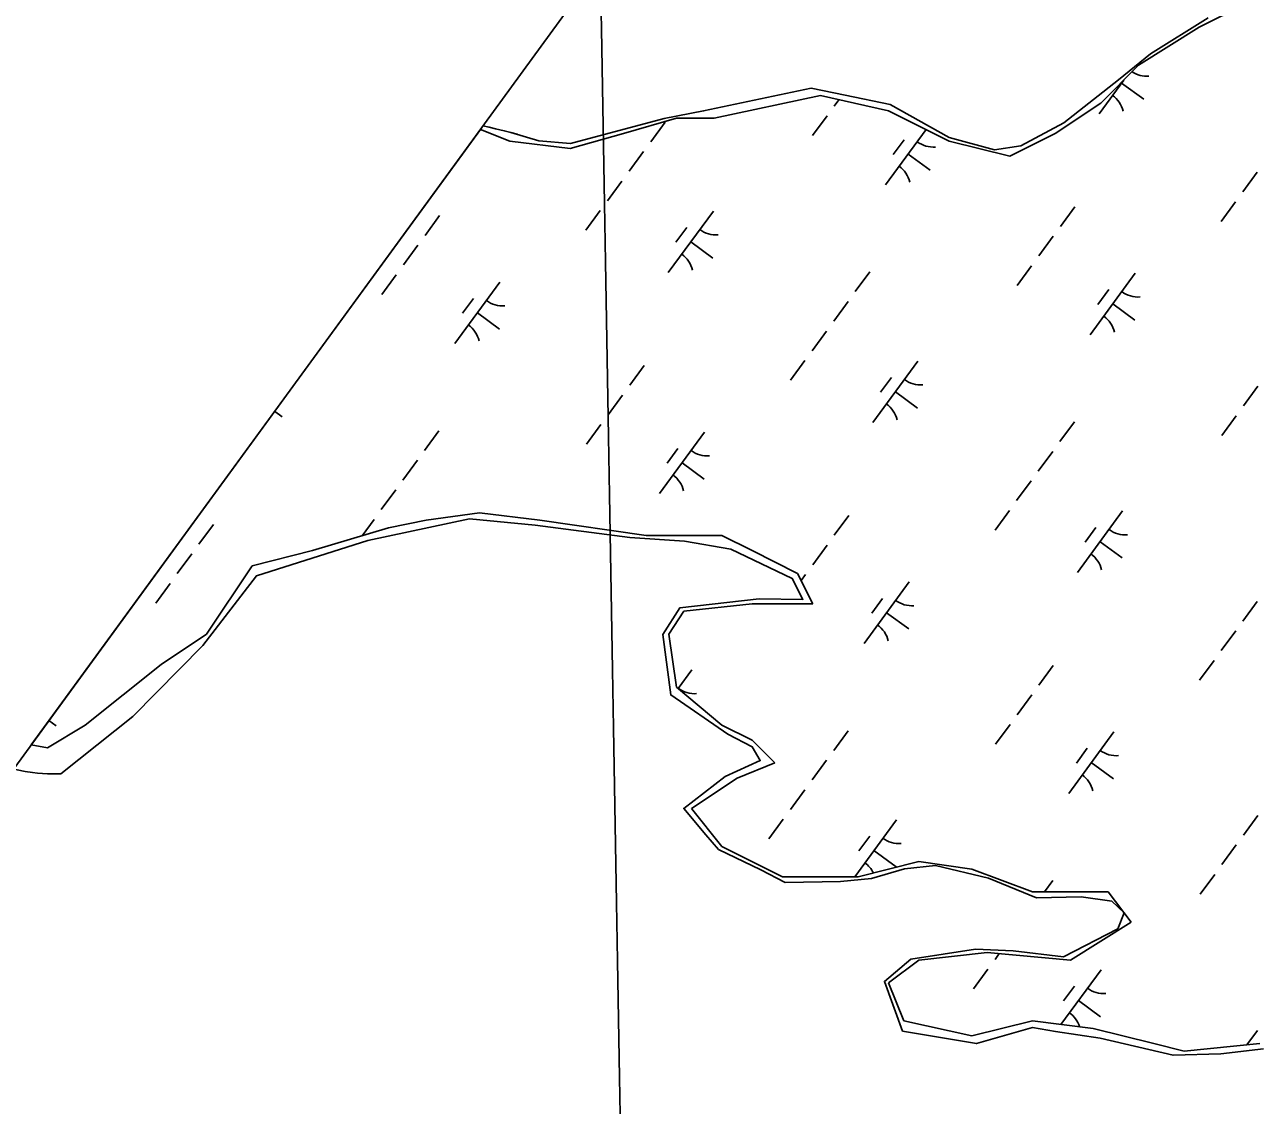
# Model space of a CAD drawing. Extents: x 3905714 to 3926767, y 183354 to 205755.
# Drawn here: x 3914338 to 3915147, y 196348 to 197057 of the extents above; entities that cross this region are included whole.
import ezdxf

# ---------------------------------------------------------------- set-up
doc = ezdxf.new("R2010")
doc.units = 0
for name, color, linetype in [('V-GRID-FRAM', 7, 'Continuous'), ('V-GRID-MAJR', 7, 'Continuous'), ('V-TOPO-SHOR', 7, 'Continuous'), ('V-WETL-SWMP', 7, 'Continuous')]:
    doc.layers.add(name, color=color, linetype=linetype)

msp = doc.modelspace()

# ---------------------------------------------------------------- linework, layer by layer
at = {"layer": 'V-GRID-FRAM'}
msp.add_lwpolyline([(3924287.85, 196971.08), (3915521.38, 185005.59), (3909313.29, 189695.82), (3918205.93, 201877.91), (3924287.85, 196971.08)], dxfattribs=at)
at = {"layer": 'V-GRID-MAJR'}
msp.add_spline([(3914930.18, 184667.84), (3914884.14, 187327.39), (3914779.24, 193387.51), (3914694.62, 198275.87)], degree=3, dxfattribs=at)
at = {"layer": 'V-TOPO-SHOR'}
for points in [[(3915113.63, 197060.99), (3915075.96, 197037.48), (3915054.98, 197020.47), (3915019.01, 196992.3), (3914990.87, 196977.14), (3914973.58, 196974.48), (3914943.8, 196982.67), (3914905.07, 197004.22), (3914875.58, 197010.49), (3914853.27, 197014.91), (3914782.78, 197000.11), (3914757, 196995.14), (3914695.6, 196978.79), (3914674.69, 196980.48), (3914656.28, 196985.93)], [(3914638.06, 196990.26), (3914642.24, 196989.4), (3914646.4, 196988.33), (3914652.12, 196987), (3914656.28, 196985.93), (3914660.44, 196984.87), (3914660.59, 196984.82)], [(3914361.37, 196565.45), (3914408.41, 196603.07), (3914454.35, 196649.5), (3914489.57, 196695.25), (3914562.71, 196718.34), (3914629.36, 196732.55), (3914672.29, 196728.36), (3914734.51, 196720.26), (3914770.27, 196717.91), (3914800.57, 196712.75), (3914840.92, 196693.41), (3914847.95, 196679.75), (3914819.35, 196680.25), (3914767.19, 196674.17), (3914756.11, 196656.73), (3914761.23, 196617.2), (3914798.63, 196591.5), (3914814.67, 196583.16), (3914819.99, 196574.14), (3914797.02, 196563.72), (3914769.76, 196542.79), (3914784.25, 196525.36), (3914792.6, 196515.83), (3914820.24, 196502.4), (3914836.28, 196494.06), (3914872.56, 196494.74), (3914892.88, 196496.89), (3914914.53, 196503.18), (3914934.85, 196505.33), (3914969.58, 196496.92), (3915001.06, 196484.08), (3915030.47, 196484.68), (3915050.57, 196481.89), (3915058.63, 196474.28), (3915054.35, 196463.78), (3915018.81, 196445.52), (3914985.78, 196449.27), (3914961.03, 196450.37), (3914918.77, 196443.85), (3914901.34, 196429.36), (3914913.25, 196396.78), (3914961.72, 196388.52), (3914998.44, 196399.1), (3915013.59, 196396.53), (3915042.78, 196392.18), (3915090.74, 196380.9), (3915122.07, 196381.8), (3915150.07, 196385.13)], [(3914361.37, 196565.45), (3914356.16, 196565.48), (3914352.52, 196565.5), (3914346.01, 196565.8), (3914342.62, 196566.34), (3914337.94, 196566.89), (3914332.74, 196567.96), (3914329.94, 196568.16)]]:
    msp.add_lwpolyline(points, dxfattribs=at)
at = {"layer": 'V-WETL-SWMP'}
for p, q in [((3915107.86, 197054.87), (3915137.68, 197069.78)), ((3915068.1, 197030.01), (3915107.86, 197054.87)), ((3915043.25, 197005.14), (3915068.1, 197030.01)), ((3915058.3, 197020.2), (3915042.15, 196998.15)), ((3915056.92, 197018.31), (3915071.44, 197007.68)), ((3914789.8, 196995.2), (3914859.38, 197010.12)), ((3914859.38, 197010.12), (3914904.1, 197000.17)), ((3914871.51, 197007.42), (3914868.46, 197003.25)), ((3914904.1, 197000.17), (3914943.86, 196980.28)), ((3915013.44, 196985.25), (3915043.25, 197005.14)), ((3914730.17, 196985.25), (3914764.96, 196995.2)), ((3914757.57, 196992.76), (3914748.12, 196979.85)), ((3914764.96, 196995.2), (3914789.8, 196995.2)), ((3914863.73, 196996.8), (3914854.28, 196983.89)), ((3914341.86, 196584.49), (3914636.4, 196987.98)), ((3914636.4, 196987.98), (3914655.62, 196980.28)), ((3914695.38, 196975.31), (3914730.17, 196985.25)), ((3914928.73, 196987.85), (3914902.19, 196951.63)), ((3914983.62, 196970.34), (3915013.44, 196985.25)), ((3914655.62, 196980.28), (3914695.38, 196975.31)), ((3914914.29, 196981.2), (3914907.2, 196971.52)), ((3914943.86, 196980.28), (3914983.62, 196970.34)), ((3914743.39, 196973.4), (3914733.93, 196960.49)), ((3914916.97, 196971.8), (3914931.49, 196961.16)), ((3915145.88, 196959.86), (3915136.42, 196946.96)), ((3914729.2, 196954.04), (3914719.75, 196941.13)), ((3914715.02, 196934.68), (3914705.56, 196921.77)), ((3915026.28, 196937.21), (3915016.82, 196924.3)), ((3915131.69, 196940.5), (3915122.24, 196927.6)), ((3914609.61, 196931.39), (3914600.15, 196918.48)), ((3914789.2, 196934.35), (3914759.65, 196894.02)), ((3914771.75, 196923.58), (3914764.66, 196913.9)), ((3914595.42, 196912.03), (3914585.97, 196899.12)), ((3914774.43, 196914.18), (3914788.95, 196903.55)), ((3915012.1, 196917.85), (3915002.64, 196904.94)), ((3914891.75, 196894.45), (3914882.3, 196881.55)), ((3914997.91, 196898.49), (3914988.46, 196885.58)), ((3914581.24, 196892.67), (3914571.78, 196879.76)), ((3914649.25, 196887.83), (3914619.7, 196847.5)), ((3915065.92, 196893.66), (3915036.37, 196853.33)), ((3915048.47, 196882.89), (3915041.38, 196873.21)), ((3914631.8, 196877.07), (3914624.7, 196867.39)), ((3914877.57, 196875.09), (3914868.11, 196862.19)), ((3915051.15, 196873.49), (3915065.67, 196862.86)), ((3914634.47, 196867.67), (3914648.99, 196857.03)), ((3914863.38, 196855.73), (3914853.93, 196842.83)), ((3914743.79, 196833.08), (3914734.33, 196820.17)), ((3914849.2, 196836.37), (3914839.74, 196823.47)), ((3914923.38, 196836.04), (3914893.83, 196795.71)), ((3914905.93, 196825.28), (3914898.84, 196815.6)), ((3914729.6, 196813.72), (3914720.15, 196800.81)), ((3914908.61, 196815.88), (3914923.13, 196805.24)), ((3915146.28, 196819.55), (3915136.82, 196806.64)), ((3914501.43, 196803.09), (3914506.45, 196799.41)), ((3915132.09, 196800.19), (3915122.64, 196787.28)), ((3914609.26, 196790.32), (3914599.8, 196777.41)), ((3914715.42, 196794.36), (3914705.96, 196781.45)), ((3914783.43, 196789.53), (3914753.88, 196749.2)), ((3915025.93, 196796.15), (3915016.47, 196783.24)), ((3914765.97, 196778.76), (3914758.88, 196769.08)), ((3915011.75, 196776.79), (3915002.29, 196763.88)), ((3914595.07, 196770.96), (3914585.62, 196758.05)), ((3914768.65, 196769.36), (3914783.17, 196758.72)), ((3914997.56, 196757.43), (3914988.11, 196744.52)), ((3914580.89, 196751.6), (3914571.43, 196738.69)), ((3914566.7, 196732.24), (3914558.84, 196721.51)), ((3914635.75, 196736.64), (3914600.96, 196731.67)), ((3914675.5, 196731.67), (3914635.75, 196736.64)), ((3914877.97, 196734.77), (3914868.51, 196721.87)), ((3914983.38, 196738.07), (3914973.92, 196725.16)), ((3915057.56, 196737.74), (3915028.01, 196697.4)), ((3914461.29, 196728.95), (3914451.84, 196716.04)), ((3914576.11, 196726.69), (3914526.41, 196711.78)), ((3914600.96, 196731.67), (3914576.11, 196726.69)), ((3914745.08, 196721.72), (3914675.5, 196731.67)), ((3915040.11, 196726.97), (3915033.02, 196717.29)), ((3914794.77, 196721.72), (3914745.08, 196721.72)), ((3914814.65, 196711.78), (3914794.77, 196721.72)), ((3915042.79, 196717.57), (3915057.31, 196706.93)), ((3914447.11, 196709.59), (3914437.65, 196696.68)), ((3914526.41, 196711.78), (3914486.66, 196701.83)), ((3914844.47, 196696.86), (3914814.65, 196711.78)), ((3914863.78, 196715.41), (3914854.33, 196702.51)), ((3914486.66, 196701.83), (3914456.84, 196657.08)), ((3914854.41, 196676.97), (3914844.47, 196696.86)), ((3914849.6, 196696.05), (3914846.79, 196692.22)), ((3914432.93, 196690.23), (3914423.47, 196677.32)), ((3914917.61, 196691.22), (3914888.06, 196650.89)), ((3914769.93, 196672), (3914814.65, 196676.97)), ((3914814.65, 196676.97), (3914854.41, 196676.97)), ((3914900.15, 196680.46), (3914893.06, 196670.78)), ((3915145.93, 196678.48), (3915136.47, 196665.57)), ((3914759.99, 196657.08), (3914769.93, 196672)), ((3914902.83, 196671.06), (3914917.35, 196660.42)), ((3914456.84, 196657.08), (3914427.02, 196637.19)), ((3914764.96, 196622.27), (3914759.99, 196657.08)), ((3915131.74, 196659.12), (3915122.29, 196646.21)), ((3914427.02, 196637.19), (3914377.32, 196597.41)), ((3915012.15, 196636.47), (3915002.69, 196623.56)), ((3915117.56, 196639.76), (3915108.1, 196626.85)), ((3914775.07, 196633.61), (3914766.08, 196621.34)), ((3914794.77, 196597.41), (3914764.96, 196622.27)), ((3914997.96, 196617.11), (3914988.51, 196604.2)), ((3914377.32, 196597.41), (3914352.48, 196582.5)), ((3914353.47, 196600.4), (3914358.14, 196596.98)), ((3914814.65, 196587.47), (3914794.77, 196597.41)), ((3914983.78, 196597.75), (3914974.32, 196584.84)), ((3914829.56, 196572.55), (3914814.65, 196587.47)), ((3914877.62, 196593.71), (3914868.16, 196580.8)), ((3915051.79, 196592.92), (3915022.24, 196552.58)), ((3914352.48, 196582.5), (3914341.86, 196584.49)), ((3915034.33, 196582.15), (3915027.24, 196572.47)), ((3914804.71, 196562.61), (3914829.56, 196572.55)), ((3914863.43, 196574.35), (3914853.98, 196561.44)), ((3915037.01, 196572.75), (3915051.53, 196562.11)), ((3914774.9, 196542.72), (3914804.71, 196562.61)), ((3914849.25, 196554.99), (3914839.79, 196542.08)), ((3914794.77, 196517.86), (3914774.9, 196542.72)), ((3915146.33, 196538.16), (3915136.87, 196525.26)), ((3914835.06, 196535.63), (3914825.61, 196522.72)), ((3914909.25, 196535.3), (3914881.89, 196497.97)), ((3914891.79, 196524.53), (3914884.7, 196514.85)), ((3914834.53, 196497.97), (3914794.77, 196517.86)), ((3914894.47, 196515.13), (3914908.99, 196504.5)), ((3915132.14, 196518.8), (3915122.69, 196505.9)), ((3914923.98, 196507.91), (3914884.23, 196497.97)), ((3914958.77, 196502.94), (3914923.98, 196507.91)), ((3914884.23, 196497.97), (3914834.53, 196497.97)), ((3914998.53, 196488.02), (3914958.77, 196502.94)), ((3915117.96, 196499.44), (3915108.5, 196486.54)), ((3915011.8, 196495.4), (3915006.39, 196488.02)), ((3915048.22, 196488.02), (3914998.53, 196488.02)), ((3915063.13, 196468.13), (3915048.22, 196488.02)), ((3915023.38, 196443.27), (3915063.13, 196468.13)), ((3914904.1, 196428.35), (3914923.98, 196443.27)), ((3914923.98, 196443.27), (3914968.71, 196448.24)), ((3914968.71, 196448.24), (3915023.38, 196443.27)), ((3914976.71, 196447.52), (3914973.97, 196443.78)), ((3914969.24, 196437.32), (3914959.79, 196424.42)), ((3915043.43, 196437), (3915017.17, 196401.16)), ((3914914.04, 196403.49), (3914904.1, 196428.35)), ((3915025.97, 196426.23), (3915018.88, 196416.55)), ((3915028.65, 196416.83), (3915043.17, 196406.19)), ((3914958.77, 196393.55), (3914914.04, 196403.49)), ((3914998.53, 196403.49), (3914958.77, 196393.55)), ((3915038.29, 196398.52), (3914998.53, 196403.49)), ((3915078.04, 196388.58), (3915038.29, 196398.52)), ((3915145.97, 196397.1), (3915139.11, 196387.72)), ((3915097.92, 196383.6), (3915078.04, 196388.58)), ((3915147.62, 196388.58), (3915097.92, 196383.6))]:
    msp.add_line(p, q, dxfattribs=at)
for centre, start, end in [((3915073.44, 197040.46), 236.85027, 274.54364), ((3915040.79, 196995.89), 12.99998, 54.54364), ((3914933.48, 196993.94), 232.99998, 274.54364), ((3914900.83, 196949.38), 12.99998, 54.54364), ((3914790.94, 196936.32), 232.99998, 274.54364), ((3914758.3, 196891.76), 12.99998, 54.54364), ((3915067.66, 196895.63), 232.99998, 274.54364), ((3914650.99, 196889.81), 232.99998, 274.54364), ((3915035.01, 196851.07), 12.99998, 54.54364), ((3914618.34, 196845.25), 12.99998, 54.54364), ((3914925.12, 196838.02), 232.99998, 274.54364), ((3914892.47, 196793.46), 12.99998, 54.54364), ((3914785.17, 196791.5), 232.99998, 274.54364), ((3914752.52, 196746.94), 12.99998, 54.54364), ((3915059.3, 196739.71), 232.99998, 274.54364), ((3915026.65, 196695.15), 12.99998, 54.54364), ((3914919.35, 196693.2), 232.99998, 274.54364), ((3914886.7, 196648.63), 12.99998, 54.54364), ((3914776.81, 196635.58), 232.99998, 274.54364), ((3915053.53, 196594.89), 232.99998, 274.54364), ((3915020.88, 196550.33), 12.99998, 54.54364), ((3914910.99, 196537.28), 232.99998, 274.54364), ((3914878.34, 196492.71), 26.05888, 54.54364), ((3915045.17, 196438.97), 232.99998, 274.54364), ((3915012.52, 196394.41), 17.26973, 54.54364)]:
    msp.add_arc(centre, 17.62, start, end, dxfattribs=at)

doc.saveas('drawing.dxf')
